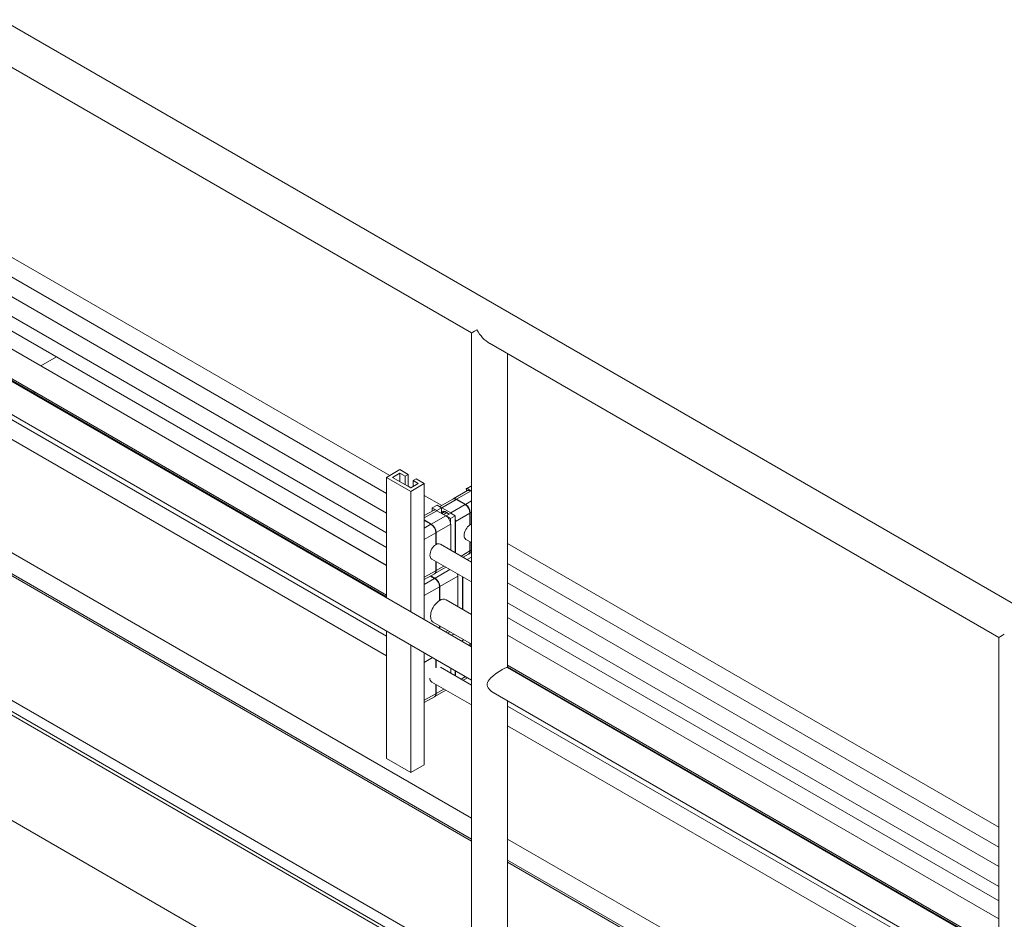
# Model space of a CAD drawing. Header units: millimetres. Extents: x 525 to 29324, y 175 to 20618.
# Tile 306 of 588: x 13493 to 14636, y 16696 to 17741. Entities that reach past the tile are written whole.
import ezdxf

# ---------------------------------------------------------------- set-up
doc = ezdxf.new("R2010")
doc.units = ezdxf.units.MM
doc.linetypes.add('SLD-Centrada-doble', pattern=[12.7, 6.35, -1.27, 1.27, -1.27, 1.27, -1.27])
doc.linetypes.add('SLD-Continua', pattern=[0])

msp = doc.modelspace()

# ---------------------------------------------------------------- linework, layer by layer
at = {"color": 7, "linetype": 'SLD-Continua', "lineweight": 18, "ltscale": 35}
for p, q in [((15239.2, 16720.4), (13471.4, 17741)), ((13450.4, 17704.4), (14017.3, 17377.2)), ((13922.4, 17211.4), (13446.6, 17486.1)), ((13446.6, 17463), (13918.7, 17190.4)), ((13918.7, 17167.8), (13446.6, 17440.4)), ((13446.6, 17417.3), (13918.7, 17144.7)), ((13446.6, 17400.5), (13918.7, 17127.9)), ((13918.7, 17107), (13446.6, 17379.6)), ((14017.3, 17377.2), (14017.3, 16986.5)), ((14038.4, 17365), (14630.1, 17023.4)), ((14059.4, 16988.2), (14059.4, 17352.8)), ((14017.3, 17012.5), (13446.2, 17342.2)), ((13446.6, 17344.9), (13918.7, 17072.4)), ((13918.7, 17070.6), (13446.6, 17343.2)), ((13535.4, 17349.2), (13517.3, 17338.8)), ((13538.7, 17326.6), (13538.5, 17326.5)), ((13918.7, 17107.2), (13538.7, 17326.6)), ((13538.7, 17326.4), (13538.7, 17326.6)), ((13429.5, 17313.2), (14017.3, 16973.9)), ((13508.5, 17309.2), (13507, 17308.3)), ((13510.6, 17308), (13509.1, 17307.1)), ((13918.7, 17024.9), (13446.6, 17297.5)), ((13446.6, 17274.4), (13918.7, 17001.8)), ((13918.7, 17209.3), (13934.3, 17218.3)), ((13925.8, 17209.3), (13934.3, 17214.2)), ((13934.3, 17218.3), (13943.8, 17212.8)), ((13934.3, 17214.2), (13940.3, 17210.8)), ((13934.3, 17214.2), (13934.3, 17204.4)), ((13940.3, 17210.8), (13943.8, 17212.8)), ((13943.8, 17212.8), (13943.8, 17198.9)), ((13918.7, 17209.3), (13918.7, 17069.4)), ((13918.7, 17209.3), (13947, 17193)), ((13947, 17197.1), (13925.8, 17209.3)), ((13940.3, 17210.8), (13940.3, 17201)), ((13947, 17193), (13962.6, 17202)), ((13955.5, 17202), (13947, 17197.1)), ((13953, 17207.5), (13949.5, 17205.5)), ((13949.5, 17205.5), (13955.5, 17202)), ((13949.5, 17205.5), (13949.5, 17198.5)), ((13953, 17207.5), (13962.6, 17202)), ((13962.6, 17202), (13962.6, 17044.1)), ((13947.1, 17197.1), (13943.8, 17199)), ((13947, 17193), (13947, 17053.1)), ((14012.9, 17193.9), (13996.1, 17184.2)), ((14011.4, 17193), (14011.4, 17195.8)), ((14017.3, 17199.5), (14011.6, 17196.3)), ((14012.2, 17196.2), (14017.3, 17193.3)), ((14016.9, 17193.5), (14017.3, 17193.3)), ((14017.3, 17199.6), (14017.3, 17199.5)), ((13982.8, 17176.5), (13962.6, 17188.2)), ((13995.7, 17184), (13980.6, 17175.3)), ((14009.9, 17177.7), (13999.7, 17183.6)), ((14000.1, 17183.8), (14010.3, 17177.9)), ((13973.3, 17171), (13962.6, 17164.9)), ((13977.4, 17177.1), (13971.8, 17173.8)), ((13971.8, 17173.8), (13977, 17170.8)), ((13971.8, 17170.2), (13971.8, 17173.8)), ((13982.7, 17174.1), (13977, 17170.8)), ((13977, 17170.8), (13977, 17170.8)), ((13977.3, 17170.6), (13987.5, 17164.7)), ((13982.7, 17174.1), (13977.4, 17177.1)), ((13982.7, 17174.1), (13982.7, 17167.5)), ((13982.7, 17174), (13982.9, 17173.9)), ((13993.2, 17168), (13982.9, 17173.9)), ((13986.2, 17169.4), (13982.9, 17167.4)), ((13988.9, 17168.3), (13985.1, 17166.1)), ((13993.4, 17167.9), (13987.8, 17164.6)), ((13993.2, 17168), (13993.4, 17167.8)), ((13998.6, 17164.8), (13993.4, 17167.9)), ((14015.6, 17154), (14015.6, 17167.9)), ((14016, 17168.1), (14016, 17154.2)), ((13962.6, 17165.1), (13962.8, 17165)), ((13962.6, 17159.8), (13970.7, 17155.1)), ((13970.3, 17154.8), (13962.6, 17159.3)), ((13987.8, 17164.6), (13987.8, 17164.6)), ((13987.8, 17164.6), (13993, 17161.6)), ((13998.6, 17164.8), (13993, 17161.6)), ((13993, 17161.6), (13993, 17156.7)), ((13998.6, 17121.7), (13998.6, 17164.8)), ((13998.8, 17158.2), (13998.8, 17121.6)), ((13976, 17131.1), (13976, 17145)), ((13976.4, 17145.3), (13976.4, 17131.4)), ((13993.2, 17154.9), (13993.2, 17124.8)), ((14015.6, 17154.5), (14016, 17154.2)), ((14016, 17154.2), (14017.3, 17154.8)), ((13446.6, 17143), (14017.3, 16813.6)), ((14010.8, 17137.3), (14017.3, 17133.5)), ((14015.6, 17123.8), (14015.6, 17134.5)), ((14016, 17134.3), (14016, 17124)), ((13976, 17131.6), (13976.4, 17131.4)), ((14017.3, 17110.9), (13981.2, 17131.7)), ((14014.3, 17120.4), (14017.3, 17122.1)), ((14630.1, 16802.9), (14059.4, 17132.3)), ((13446.6, 17118.5), (14017.3, 16789.1)), ((13446.6, 17116.1), (14017.3, 16786.6)), ((13446.6, 17116.1), (14017.3, 16786.6)), ((13971.2, 17114.4), (14017.3, 17087.8)), ((13976, 17100.9), (13976, 17111.7)), ((13976.4, 17111.4), (13976.4, 17101.2)), ((14007.6, 17116.5), (14013.9, 17120.1)), ((13974.7, 17097.5), (13987.6, 17104.9)), ((14059.4, 17109.2), (14630.1, 16779.8)), ((13962.6, 17090.5), (13974.3, 17097.3)), ((13974.6, 17091.9), (13969.8, 17094.7)), ((13970.3, 17094.9), (13975, 17092.2)), ((14001.5, 17096.9), (14001.5, 17096.2)), ((14001.7, 17094.5), (14001.7, 17059.2)), ((14007.1, 17056), (14007.1, 17093.7)), ((14007.3, 17093.6), (14007.3, 17055.9)), ((13980.2, 17066.2), (13980.2, 17082.1)), ((13980.6, 17082.4), (13980.6, 17066.5)), ((14630.1, 16757.1), (14059.4, 17086.6)), ((13980.2, 17066.7), (13980.6, 17066.5)), ((14017.3, 17050.1), (13987.9, 17067.1)), ((14059.4, 17063.5), (14630.1, 16734)), ((13972.9, 17041.1), (14017.3, 17015.5)), ((14059.4, 17046.7), (14630.1, 16717.2)), ((13918.7, 17030.8), (13918.7, 16882.7)), ((13980.2, 17033.9), (13980.2, 17036.9)), ((13980.6, 17036.6), (13980.6, 17033.7)), ((13989.6, 17028.5), (13992.2, 17030)), ((14630.1, 16696.6), (14059.4, 17026)), ((14630.1, 16696.4), (14059.4, 17025.8)), ((14630.1, 17023.4), (14630.1, 16633.4)), ((13947, 17014.5), (13947, 16866.4)), ((14015.6, 17013.5), (14015.6, 17016.5)), ((14016, 17016.2), (14016, 17013.3)), ((13962.6, 17005.5), (13962.6, 16875.4)), ((13976, 16988.2), (13976, 16997.8)), ((13976.4, 16997.5), (13976.4, 16988.5)), ((14017.3, 16968), (13981.2, 16988.9)), ((13993.2, 16987.9), (13993.2, 16981.9)), ((13998.6, 16978.8), (13998.6, 16984.7)), ((13998.8, 16984.6), (13998.8, 16978.7)), ((14630.1, 16658.7), (14059.1, 16988.4)), ((14059.4, 16991.2), (14630.1, 16661.7)), ((14630.1, 16660), (14059.4, 16989.4)), ((15245.6, 15915.8), (13407.1, 16977.2)), ((14023.2, 16625.5), (13410.8, 16979.1)), ((14007.6, 16973.6), (14012.8, 16976.6)), ((14017.3, 16975.3), (14017.3, 16629)), ((14017.3, 16642.1), (13446.6, 16971.5)), ((13971.2, 16971.5), (14017.3, 16944.9)), ((13974.7, 16954.6), (13987.6, 16962)), ((13976, 16958), (13976, 16968.8)), ((13976.4, 16968.5), (13976.4, 16958.3)), ((13962.6, 16947.6), (13974.3, 16954.4)), ((14042.4, 16959.5), (14630.1, 16620.2)), ((14059.4, 16604.7), (14059.4, 16949.6)), ((14630.1, 16614.2), (14059.4, 16943.7)), ((14059.4, 16920.6), (14630.1, 16591.2)), ((13918.7, 16882.7), (13947, 16866.4)), ((13962.6, 16875.4), (13947, 16866.4)), ((13407.1, 16854.7), (15206.7, 15815.8)), ((14059.4, 16789.2), (14472.1, 16551)), ((14059.4, 16764.7), (14472.1, 16526.6)), ((14059.4, 16762.3), (14472.1, 16524.1)), ((14059.4, 16762.3), (14472.1, 16524.1))]:
    msp.add_line(p, q, dxfattribs=at)
at = {"color": 8, "linetype": 'SLD-Centrada-doble', "lineweight": 18, "ltscale": 35}
for p, q in [((14016.9, 17193.5), (14000.1, 17183.8)), ((14017.3, 17199.2), (14012.2, 17196.2)), ((13982.9, 17173.9), (13999.7, 17183.6)), ((14017.3, 17181.9), (14010.3, 17177.9)), ((13977.3, 17170.6), (13962.6, 17162.2)), ((13993.2, 17168), (14009.9, 17177.7)), ((13998.8, 17158.2), (14015.6, 17167.9)), ((14017.3, 17168.9), (14016, 17168.1)), ((13987.5, 17164.7), (13970.7, 17155.1)), ((13962.6, 17150.3), (13970.3, 17154.8)), ((13962.6, 17137.3), (13976, 17145)), ((13993.2, 17154.9), (13976.4, 17145.3)), ((14005.3, 17117.8), (14015.6, 17123.8)), ((14017.3, 17124.8), (14016, 17124)), ((14012.4, 17113.8), (14017.3, 17116.6)), ((13962.6, 17093.2), (13976, 17100.9)), ((13992.4, 17102.2), (13975, 17092.2)), ((13985.3, 17106.3), (13976.4, 17101.2)), ((13962.6, 17085), (13974.6, 17091.9)), ((14001.7, 17094.5), (13980.6, 17082.4)), ((13962.6, 17072), (13980.2, 17082.1)), ((13989.8, 17031.3), (13987.2, 17029.9)), ((13994.3, 17025.8), (13996.9, 17027.3)), ((14005.6, 17019.2), (14008.2, 17020.7)), ((13962.6, 16994.4), (13972.2, 17000)), ((14005.3, 16974.9), (14010.4, 16977.9)), ((13985.3, 16963.4), (13976.4, 16958.3)), ((13962.6, 16950.3), (13976, 16958))]:
    msp.add_line(p, q, dxfattribs=at)
at = {"color": 7, "linetype": 'SLD-Continua', "lineweight": 18, "ltscale": 35, "flags": 128}
for points in [[(13998.6, 17159.9), (13998.7, 17159.5), (13998.8, 17158.2)], [(14010.8, 17137.3), (14010.7, 17137.3), (14009.9, 17138.1), (14009.2, 17139.1), (14008.9, 17140.4), (14008.7, 17141.9), (14008.9, 17143.5), (14009.2, 17145.2), (14009.9, 17147), (14010.7, 17148.7), (14011.8, 17150.3), (14012.9, 17151.8), (14014.2, 17153), (14015.6, 17154)], [(13971.2, 17114.4), (13971.1, 17114.5), (13970.3, 17115.2), (13969.6, 17116.2), (13969.3, 17117.5), (13969.1, 17119), (13969.3, 17120.6), (13969.6, 17122.4), (13970.3, 17124.1), (13971.1, 17125.8), (13972.2, 17127.5), (13973.3, 17128.9), (13974.6, 17130.1), (13976, 17131.1)], [(14001.7, 17094.5), (14001.5, 17095.8), (14001.3, 17097)], [(13972.9, 17041.1), (13972.9, 17041.1), (13971.8, 17042), (13971, 17043.1), (13970.3, 17044.5), (13970, 17046.1), (13969.8, 17048), (13970, 17049.9), (13970.3, 17052), (13971, 17054.1), (13971.8, 17056.2), (13972.9, 17058.3), (13974.1, 17060.3), (13975.5, 17062.1), (13977, 17063.7), (13978.6, 17065.1), (13980.2, 17066.2)], [(14042.4, 16959.5), (14040.6, 16960.6), (14038.5, 16962.6), (14036.8, 16964.9), (14036.1, 16966.4), (14035.7, 16967.9), (14035.7, 16969.5), (14036, 16971), (14036.7, 16972.7), (14037.8, 16974.3), (14039.7, 16976.4), (14042.1, 16978.5), (14044.7, 16980.5), (14047.5, 16982.5), (14049.4, 16983.7), (14051.3, 16984.9), (14053.1, 16986), (14054.7, 16986.9), (14056, 16987.6), (14057.1, 16988.1), (14058, 16988.4), (14058.6, 16988.5), (14059, 16988.4)]]:
    msp.add_lwpolyline(points, dxfattribs=at)
at = {"color": 7, "linetype": 'SLD-Continua', "lineweight": 18, "ltscale": 1225}
for centre, radius, start, end in [((14011.8, 17195.8), 0.48, 50.7967, 189.214), ((14014.5, 17190.2), 4.02, 54.3824, 114.3071), ((13997.3, 17180.3), 4.02, 54.3824, 114.3071), ((13997.8, 17180.7), 3.86, 53.3054, 119.5156), ((13974.9, 17167.4), 4.02, 54.3824, 114.3071), ((13985.2, 17165.1), 4.78, 53.1258, 121.6785), ((13986.2, 17165.6), 3.77, 54.4093, 151.9556), ((13981.5, 17158), 12.8, 41.943, 58.9516), ((14003.3, 17167.3), 12.3, 2.6055, 57.3945), ((14003.7, 17167.6), 12.3, 2.6055, 57.3945), ((13980.9, 17154.4), 12.3, 2.6055, 57.3945), ((13963.7, 17144.5), 12.3, 2.6055, 57.3945), ((13964.1, 17144.7), 12.3, 2.6055, 57.3945), ((13979.1, 17127.3), 4.9, 65.1254, 123.863), ((14011.7, 17123.3), 3.94, 305.0133, 6.2988), ((14012.3, 17123.5), 3.76, 299.4846, 7.6964), ((13972.1, 17100.5), 3.94, 305.0133, 6.2988), ((13972.7, 17100.7), 3.76, 299.4846, 7.6964), ((13967.9, 17081.6), 12.3, 2.6055, 57.3945), ((13968.4, 17081.8), 12.3, 2.6055, 57.3945), ((13984.8, 17060.4), 7.35, 65.0271, 124.7397), ((14208.6, 16987.4), 191.3, 180.0687, 182.3617), ((13974.2, 16975.7), 5.13, 175.0246, 233.6631), ((13986.9, 16978.3), 30.6, 353.6774, 2.1757), ((13972.1, 16957.6), 3.94, 305.0133, 6.2988), ((13972.7, 16957.8), 3.76, 299.4846, 7.6964)]:
    msp.add_arc(centre, radius, start, end, dxfattribs=at)
for centre, major_axis, ratio, start_param, end_param in [((14038.4, 17389.3), (21.1, 12.2), 0.00007, 2.356154, 3.141552), ((14038.4, 17389.3), (-14.9, 25.8), 0.577335, 1.570756, 2.356235), ((14651.2, 17035.6), (21.1, 12.2), 0.00007, 2.356154, 3.141633)]:
    msp.add_ellipse(centre, major_axis=major_axis, ratio=ratio, start_param=start_param, end_param=end_param, dxfattribs=at)

doc.saveas('drawing.dxf')
